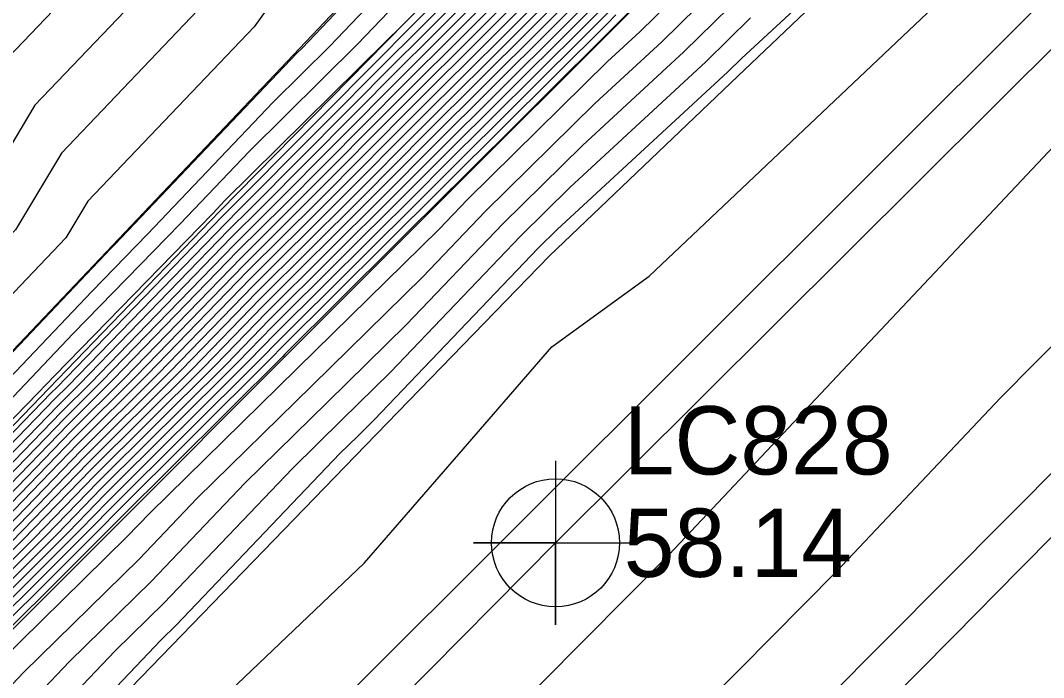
# Model space of a CAD drawing. Extents: x 2188792 to 2191981, y 386090 to 389710.
# Drawn here: x 2190964.68 to 2191002.16, y 388740.24 to 388764.3 of the extents above; entities that cross this region are included whole.
import ezdxf

# ---------------------------------------------------------------- set-up
doc = ezdxf.new("R2010")
doc.units = 0
for name, color, linetype in [('DTM Contours Major', 7, 'Continuous'), ('DTM Contours Minor', 7, 'Continuous'), ('Exist Roads EOP', 7, 'Continuous'), ('Exist Roads EOT', 7, 'Continuous'), ('Exist Roads EOT Cogo Elevation', 7, 'Continuous'), ('Exist Roads EOT Cogo Number', 7, 'Continuous'), ('Exist Roads EOT Cogo Point CELL', 7, 'Continuous'), ('PH Exist DTM Breakline', 7, 'Continuous')]:
    doc.layers.add(name, color=color, linetype=linetype)

msp = doc.modelspace()

# ---------------------------------------------------------------- linework, layer by layer
at = {"layer": 'DTM Contours Major'}
for points in [[(2190937.024, 388700.844), (2190937.399, 388701.635), (2190944.469, 388709.514), (2190946.555, 388711.972), (2190949.092, 388714.961), (2190952.245, 388718.675), (2190963.183, 388729.917), (2190966.263, 388733.358), (2190969.789, 388737.297), (2190977.278, 388744.438), (2190980.417, 388748.054), (2190984.143, 388752.347), (2190987.709, 388754.929), (2190999.031, 388765.653), (2191002.619, 388768.554), (2191005.275, 388770.702), (2191007.32, 388772.355), (2191018.915, 388783.2), (2191020.165, 388784.328), (2191021.223, 388785.281), (2191039.794, 388802.727)], [(2191042.239, 388801.575), (2191023.757, 388781.907), (2191020.201, 388778.295), (2191007.25, 388764.518), (2191003.929, 388761.167), (2190988.443, 388744.746), (2190982.221, 388738.471), (2190969.719, 388726.456), (2190965.939, 388722.901), (2190949.011, 388706.617), (2190945.187, 388703.013), (2190932.424, 388689.18)], [(2190981.635, 388770.258), (2190974.993, 388763.282), (2190974.821, 388763.112), (2190968.135, 388756.089), (2190967.991, 388755.942), (2190961.27, 388748.882), (2190961.155, 388748.763), (2190955.069, 388742.355), (2190954.241, 388741.505), (2190948.833, 388735.825), (2190947.464, 388734.418), (2190942.574, 388729.293), (2190940.59, 388727.176), (2190936.667, 388723.105)], [(2190984.418, 388769.146), (2190978.878, 388763.58), (2190978.301, 388763.007), (2190972.706, 388757.385), (2190972.184, 388756.866), (2190966.42, 388750.92), (2190965.923, 388750.426), (2190960.134, 388744.452), (2190959.662, 388743.982), (2190953.847, 388737.98), (2190953.424, 388737.54), (2190947.587, 388731.516), (2190947.183, 388731.096), (2190946.774, 388730.669), (2190940.544, 388724.209), (2190939.99, 388723.633), (2190933.949, 388717.368)], [(2190992.398, 388768.816), (2190987.373, 388763.885), (2190986.189, 388762.792), (2190981.053, 388757.747), (2190980.013, 388756.659), (2190974.809, 388751.554), (2190969.411, 388746.259), (2190968.579, 388745.387), (2190963.1, 388740.019), (2190962.364, 388739.248), (2190957.412, 388733.958), (2190956.478, 388732.979), (2190951.665, 388727.841), (2190950.608, 388726.692), (2190945.959, 388721.728), (2190944.704, 388720.363), (2190940.223, 388715.574), (2190938.768, 388713.99), (2190934.456, 388709.379)], [(2190984.996, 388767.857), (2190980.908, 388763.75), (2190978.877, 388761.732), (2190974.742, 388757.577), (2190972.759, 388755.607), (2190968.492, 388751.204), (2190966.534, 388749.258), (2190962.241, 388744.827), (2190960.309, 388742.907), (2190955.988, 388738.448), (2190954.188, 388736.575), (2190949.864, 388732.111), (2190948.068, 388730.242), (2190946.244, 388728.344), (2190941.655, 388723.585), (2190939.716, 388721.567), (2190935.279, 388716.966)], [(2190985.573, 388766.567), (2190982.938, 388763.92), (2190979.453, 388760.457), (2190976.778, 388757.769), (2190973.334, 388754.347), (2190970.563, 388751.488), (2190967.145, 388748.091), (2190964.347, 388745.203), (2190960.955, 388741.832), (2190958.13, 388738.916), (2190954.952, 388735.609), (2190952.14, 388732.707), (2190948.952, 388729.388), (2190945.715, 388726.019), (2190942.766, 388722.961), (2190939.443, 388719.502), (2190936.61, 388716.564)], [(2190986.151, 388765.277), (2190984.969, 388764.09), (2190980.03, 388759.182), (2190978.814, 388757.961), (2190973.909, 388753.087), (2190972.634, 388751.772), (2190967.756, 388746.924), (2190966.453, 388745.579), (2190961.602, 388740.757), (2190960.271, 388739.383), (2190955.717, 388734.643), (2190954.417, 388733.302), (2190949.836, 388728.534), (2190945.186, 388723.694), (2190943.878, 388722.338), (2190939.169, 388717.436), (2190937.94, 388716.162), (2190933.175, 388711.202)]]:
    msp.add_lwpolyline(points, dxfattribs=at)
at = {"layer": 'DTM Contours Minor'}
for points in [[(2191119.358, 388870.268), (2191109.799, 388861.543), (2191104.692, 388854.965), (2191091.714, 388842.873), (2191085.098, 388836.109), (2191075.842, 388827.217), (2191067.084, 388818.281), (2191054.529, 388806.191), (2191047.695, 388798.893), (2191037.551, 388788.575), (2191029.965, 388780.502), (2191015.841, 388766.153), (2191010.773, 388760.762), (2191000.586, 388750.484), (2190994.581, 388744.116), (2190979.182, 388728.584), (2190974.399, 388723.988), (2190963.846, 388714.064), (2190956.357, 388706.86), (2190943.217, 388694.474), (2190936.725, 388687.439)], [(2191125.879, 388865.19), (2191114.024, 388854.028), (2191110.135, 388849.732), (2191094.202, 388834.845), (2191088.581, 388829.571), (2191076.2, 388817.689), (2191072.815, 388814.51), (2191055.157, 388797.553), (2191051.214, 388794.333), (2191037.294, 388780.185), (2191034.79, 388778.062), (2191016.701, 388759.74), (2191013.63, 388756.639), (2191001.262, 388744.168), (2190998.901, 388741.784), (2190981.055, 388723.789), (2190977.697, 388720.702), (2190963.618, 388707.26), (2190962.316, 388706.06), (2190944.22, 388688.738), (2190941.246, 388685.935), (2190941.026, 388685.698), (2190937.899, 388682.174), (2190927.868, 388670.864)], [(2190998.494, 388808.568), (2191002.029, 388798.48), (2190997.793, 388793.963), (2190993.486, 388789.372), (2190985.269, 388788.242), (2190983.132, 388785.895), (2190983.577, 388778.408), (2190978.579, 388773.181), (2190973.601, 388767.975), (2190971.424, 388764.93), (2190966.178, 388759.44), (2190964.497, 388756.628), (2190959.087, 388750.961), (2190953.878, 388744.928), (2190947.538, 388746.023), (2190944.697, 388741.16), (2190945.293, 388735.927), (2190939.986, 388729.397), (2190934.459, 388722.68)], [(2191001.088, 388808.795), (2191004.853, 388798.051), (2190999.605, 388792.456), (2190994.27, 388786.768), (2190990.304, 388786.223), (2190986.045, 388781.544), (2190986.254, 388778.034), (2190980.256, 388771.762), (2190974.282, 388765.514), (2190973.244, 388764.063), (2190967.148, 388757.683), (2190966.34, 388756.333), (2190960.17, 388749.869), (2190954.229, 388742.988), (2190952.166, 388743.345), (2190947.534, 388735.415), (2190947.55, 388735.278), (2190947.209, 388734.859), (2190941.348, 388728.716), (2190940.753, 388728.081), (2190935.524, 388722.655)], [(2190996.514, 388806.588), (2190999.205, 388798.908), (2190995.98, 388795.47), (2190992.702, 388791.975), (2190980.233, 388790.261), (2190980.22, 388790.246), (2190980.9, 388778.781), (2190976.902, 388774.6), (2190972.92, 388770.436), (2190969.603, 388765.796), (2190965.208, 388761.197), (2190962.653, 388756.924), (2190958.004, 388752.053), (2190953.527, 388746.868), (2190942.909, 388748.701), (2190941.859, 388746.904), (2190943.037, 388736.576), (2190938.523, 388731.022), (2190933.821, 388725.309)], [(2190970.2, 388804.541), (2190975.472, 388800.276), (2190975.592, 388795.667), (2190976.883, 388790.275), (2190977.711, 388787.785), (2190978.224, 388779.154), (2190975.226, 388776.019), (2190972.24, 388772.897), (2190967.783, 388766.663), (2190964.238, 388762.954), (2190960.809, 388757.219), (2190956.921, 388753.145), (2190953.176, 388748.808), (2190941.034, 388750.904), (2190940.197, 388752.726), (2190934.861, 388750.271), (2190939.386, 388749.46), (2190940.78, 388737.225), (2190937.06, 388732.647)], [(2190984.187, 388769.662), (2190978.601, 388764.05), (2190978.092, 388763.551), (2190978.055, 388763.511), (2190972.167, 388757.702), (2190971.723, 388757.235), (2190965.921, 388751.286), (2190965.314, 388750.648), (2190959.645, 388744.831), (2190958.957, 388744.107), (2190953.331, 388738.33), (2190952.604, 388737.566), (2190947.01, 388731.82), (2190946.252, 388731.025), (2190940.1, 388724.461), (2190940.096, 388724.457), (2190940.062, 388724.42), (2190933.417, 388717.529)], [(2190984.303, 388769.404), (2190978.471, 388763.546), (2190978.186, 388763.262), (2190972.298, 388757.347), (2190972.069, 388757.118), (2190966.006, 388750.863), (2190965.801, 388750.659), (2190959.713, 388744.376), (2190959.533, 388744.197), (2190953.418, 388737.887), (2190953.271, 388737.734), (2190947.132, 388731.397), (2190947.007, 388731.267), (2190946.88, 388731.134), (2190940.321, 388724.334), (2190940.045, 388724.046), (2190933.683, 388717.449)], [(2190984.534, 388768.888), (2190979.284, 388763.614), (2190978.416, 388762.752), (2190973.113, 388757.423), (2190972.299, 388756.614), (2190966.835, 388750.977), (2190966.046, 388750.192), (2190960.555, 388744.527), (2190959.791, 388743.767), (2190954.275, 388738.074), (2190953.577, 388737.347), (2190948.042, 388731.635), (2190947.36, 388730.925), (2190946.668, 388730.204), (2190940.766, 388724.084), (2190939.936, 388723.22), (2190934.215, 388717.288)], [(2190935.876, 388702.275), (2190938.009, 388706.782), (2190939.356, 388708.282), (2190944.604, 388714.465), (2190946.976, 388717.26), (2190950.674, 388721.282), (2190950.79, 388721.406), (2190956.77, 388727.906), (2190957.075, 388728.231), (2190963.319, 388734.779), (2190963.727, 388735.214), (2190969.831, 388741.615), (2190970.383, 388742.156), (2190976.384, 388748.443), (2190977.023, 388749.07), (2190977.639, 388749.674), (2190983.648, 388755.958), (2190984.344, 388756.641), (2190990.596, 388762.419), (2190991.108, 388762.92), (2190997.597, 388768.906)], [(2190990.836, 388768.441), (2190986.613, 388764.245), (2190986.593, 388764.225), (2190980.491, 388758.162), (2190980.443, 388758.114), (2190974.369, 388752.079), (2190974.292, 388751.999), (2190968.245, 388745.99), (2190968.139, 388745.88), (2190962.119, 388739.897), (2190961.984, 388739.758), (2190956.328, 388733.871), (2190956.238, 388733.778), (2190950.543, 388727.851), (2190945.299, 388722.393), (2190944.781, 388721.839), (2190944.763, 388721.82), (2190939.143, 388715.813), (2190938.931, 388715.583), (2190933.474, 388709.748)], [(2190984.649, 388768.63), (2190979.69, 388763.648), (2190978.531, 388762.497), (2190973.52, 388757.462), (2190972.414, 388756.363), (2190967.249, 388751.033), (2190966.168, 388749.959), (2190960.977, 388744.602), (2190959.921, 388743.552), (2190954.703, 388738.167), (2190953.73, 388737.154), (2190948.498, 388731.754), (2190947.537, 388730.754), (2190946.562, 388729.739), (2190940.988, 388723.959), (2190939.881, 388722.807), (2190934.481, 388717.207)], [(2190980.454, 388768.022), (2190976.013, 388763.358), (2190973.936, 388761.309), (2190969.331, 388756.471), (2190967.301, 388754.39), (2190962.618, 388749.47), (2190960.652, 388747.452), (2190956.365, 388742.939), (2190953.938, 388740.447), (2190950.09, 388736.406), (2190947.312, 388733.552), (2190943.8, 388729.871), (2190940.426, 388726.271), (2190937.81, 388723.556), (2190933.707, 388719.164)], [(2190984.765, 388768.372), (2190980.096, 388763.682), (2190978.647, 388762.242), (2190973.927, 388757.5), (2190972.529, 388756.111), (2190967.663, 388751.09), (2190966.29, 388749.725), (2190961.398, 388744.677), (2190960.05, 388743.337), (2190955.132, 388738.261), (2190953.883, 388736.961), (2190948.953, 388731.873), (2190947.714, 388730.583), (2190946.456, 388729.274), (2190941.21, 388723.835), (2190939.826, 388722.394), (2190934.747, 388717.127)], [(2190984.88, 388768.115), (2190980.502, 388763.716), (2190978.762, 388761.987), (2190974.335, 388757.539), (2190972.644, 388755.859), (2190968.078, 388751.147), (2190966.412, 388749.492), (2190961.819, 388744.752), (2190960.179, 388743.122), (2190955.56, 388738.354), (2190954.035, 388736.768), (2190949.408, 388731.992), (2190947.891, 388730.413), (2190946.35, 388728.809), (2190941.433, 388723.71), (2190939.771, 388721.981), (2190935.013, 388717.047)], [(2190992.076, 388767.342), (2190988.178, 388763.519), (2190985.728, 388761.255), (2190981.702, 388757.3), (2190979.419, 388754.913), (2190975.362, 388750.933), (2190971.154, 388746.805), (2190969.03, 388744.579), (2190964.782, 388740.418), (2190962.705, 388738.239), (2190958.889, 388734.163), (2190956.627, 388731.792), (2190952.941, 388727.857), (2190950.653, 388725.37), (2190947.138, 388721.616), (2190944.646, 388718.906), (2190941.304, 388715.334), (2190938.604, 388712.397), (2190935.438, 388709.011)], [(2190985.111, 388767.599), (2190981.314, 388763.784), (2190978.992, 388761.477), (2190975.149, 388757.615), (2190972.874, 388755.355), (2190968.906, 388751.261), (2190966.656, 388749.025), (2190962.662, 388744.903), (2190960.438, 388742.692), (2190956.416, 388738.541), (2190954.341, 388736.382), (2190950.319, 388732.23), (2190948.244, 388730.071), (2190946.138, 388727.879), (2190941.877, 388723.46), (2190939.662, 388721.154), (2190935.546, 388716.886)], [(2190985.227, 388767.341), (2190981.72, 388763.818), (2190979.108, 388761.222), (2190975.556, 388757.654), (2190972.989, 388755.103), (2190969.32, 388751.317), (2190966.779, 388748.792), (2190963.083, 388744.978), (2190960.567, 388742.477), (2190956.845, 388738.635), (2190954.494, 388736.188), (2190950.774, 388732.349), (2190948.421, 388729.9), (2190946.033, 388727.414), (2190942.1, 388723.336), (2190939.607, 388720.741), (2190935.812, 388716.805)], [(2190985.342, 388767.083), (2190982.126, 388763.852), (2190979.223, 388760.967), (2190975.964, 388757.692), (2190973.104, 388754.851), (2190969.735, 388751.374), (2190966.901, 388748.558), (2190963.504, 388745.053), (2190960.697, 388742.262), (2190957.273, 388738.728), (2190954.647, 388735.995), (2190951.23, 388732.468), (2190948.598, 388729.73), (2190945.927, 388726.949), (2190942.322, 388723.211), (2190939.552, 388720.328), (2190936.078, 388716.725)], [(2190985.458, 388766.825), (2190982.532, 388763.886), (2190979.338, 388760.712), (2190976.371, 388757.731), (2190973.219, 388754.599), (2190970.149, 388751.431), (2190967.023, 388748.325), (2190963.926, 388745.128), (2190960.826, 388742.047), (2190957.701, 388738.822), (2190954.8, 388735.802), (2190951.685, 388732.587), (2190948.775, 388729.559), (2190945.821, 388726.484), (2190942.544, 388723.086), (2190939.497, 388719.915), (2190936.344, 388716.644)], [(2190985.689, 388766.309), (2190983.344, 388763.954), (2190979.569, 388760.202), (2190977.185, 388757.807), (2190973.449, 388754.095), (2190970.977, 388751.545), (2190967.267, 388747.858), (2190964.768, 388745.279), (2190961.085, 388741.617), (2190958.558, 388739.009), (2190955.105, 388735.416), (2190952.595, 388732.826), (2190949.129, 388729.217), (2190945.609, 388725.554), (2190942.989, 388722.837), (2190939.388, 388719.089), (2190936.876, 388716.484)], [(2190985.92, 388765.793), (2190984.157, 388764.022), (2190979.799, 388759.692), (2190978, 388757.884), (2190973.679, 388753.591), (2190971.806, 388751.658), (2190967.512, 388747.391), (2190965.611, 388745.429), (2190961.343, 388741.187), (2190959.414, 388739.196), (2190955.411, 388735.03), (2190953.506, 388733.064), (2190949.482, 388728.876), (2190945.397, 388724.624), (2190943.433, 388722.587), (2190939.278, 388718.263), (2190937.408, 388716.323), (2190933.186, 388711.928)], [(2190979.273, 388765.786), (2190977.034, 388763.435), (2190973.052, 388759.505), (2190970.527, 388756.853), (2190966.611, 388752.838), (2190963.966, 388750.059), (2190960.148, 388746.142), (2190957.661, 388743.523), (2190953.635, 388739.388), (2190951.347, 388736.986), (2190947.161, 388732.686), (2190945.026, 388730.448), (2190940.263, 388725.366), (2190938.953, 388724.006), (2190933.408, 388718.071)], [(2190991.753, 388765.868), (2190988.984, 388763.152), (2190985.267, 388759.717), (2190982.351, 388756.853), (2190978.826, 388753.167), (2190975.916, 388750.312), (2190972.897, 388747.351), (2190969.481, 388743.771), (2190966.465, 388740.817), (2190963.046, 388737.231), (2190960.366, 388734.368), (2190956.776, 388730.605), (2190954.217, 388727.873), (2190950.699, 388724.049), (2190948.317, 388721.505), (2190944.587, 388717.449), (2190942.384, 388715.095), (2190938.441, 388710.804), (2190936.42, 388708.643)], [(2190985.804, 388766.051), (2190983.751, 388763.988), (2190979.684, 388759.947), (2190977.593, 388757.846), (2190973.564, 388753.843), (2190971.392, 388751.601), (2190967.39, 388747.624), (2190965.19, 388745.354), (2190961.214, 388741.402), (2190958.986, 388739.103), (2190955.258, 388735.223), (2190953.051, 388732.945), (2190949.306, 388729.046), (2190945.503, 388725.089), (2190943.211, 388722.712), (2190939.333, 388718.676), (2190937.142, 388716.403)], [(2190986.035, 388765.535), (2190984.563, 388764.056), (2190979.915, 388759.437), (2190978.407, 388757.923), (2190973.794, 388753.339), (2190972.22, 388751.715), (2190967.634, 388747.157), (2190966.032, 388745.504), (2190961.473, 388740.972), (2190959.843, 388739.29), (2190955.564, 388734.836), (2190953.961, 388733.183), (2190949.659, 388728.705), (2190945.292, 388724.159), (2190943.655, 388722.462), (2190939.224, 388717.849), (2190937.674, 388716.242), (2190933.18, 388711.565)], [(2190986.266, 388765.019), (2190985.375, 388764.123), (2190980.145, 388758.927), (2190979.222, 388757.999), (2190974.024, 388752.835), (2190973.049, 388751.829), (2190967.878, 388746.69), (2190966.875, 388745.655), (2190961.731, 388740.542), (2190960.699, 388739.477), (2190955.869, 388734.45), (2190954.872, 388733.421), (2190950.013, 388728.363), (2190945.08, 388723.229), (2190944.1, 388722.213), (2190939.114, 388717.023), (2190938.206, 388716.082), (2190933.169, 388710.839)], [(2190986.382, 388764.761), (2190985.781, 388764.157), (2190980.26, 388758.672), (2190979.629, 388758.038), (2190974.139, 388752.583), (2190973.463, 388751.885), (2190968.001, 388746.457), (2190967.296, 388745.73), (2190961.861, 388740.327), (2190961.128, 388739.57), (2190956.022, 388734.257), (2190955.327, 388733.54), (2190950.19, 388728.193), (2190944.974, 388722.764), (2190944.322, 388722.088), (2190939.059, 388716.61), (2190938.472, 388716.001), (2190933.164, 388710.476)], [(2190986.497, 388764.503), (2190986.187, 388764.191), (2190980.376, 388758.417), (2190980.036, 388758.076), (2190974.254, 388752.331), (2190973.877, 388751.942), (2190968.123, 388746.223), (2190967.717, 388745.805), (2190961.99, 388740.112), (2190961.556, 388739.664), (2190956.175, 388734.064), (2190955.783, 388733.659), (2190950.367, 388728.022), (2190944.868, 388722.299), (2190944.545, 388721.963), (2190939.004, 388716.197), (2190938.738, 388715.921), (2190933.158, 388710.113)], [(2190935.775, 388705.92), (2190937.402, 388708.274), (2190938.278, 388709.211), (2190943.465, 388714.855), (2190944.528, 388715.992), (2190949.496, 388721.394), (2190950.744, 388722.727), (2190955.494, 388727.89), (2190956.925, 388729.418), (2190961.842, 388734.573), (2190963.387, 388736.223), (2190968.148, 388741.216), (2190969.932, 388742.964), (2190974.64, 388747.897), (2190976.469, 388749.691), (2190978.232, 388751.421), (2190983, 388756.405), (2190984.805, 388758.179), (2190989.79, 388762.785), (2190991.43, 388764.394)]]:
    msp.add_lwpolyline(points, dxfattribs=at)
at = {"layer": 'Exist Roads EOP'}
msp.add_lwpolyline([(2191117.249, 388879.058), (2191079.828, 388842.231), (2191041.78, 388804.717), (2191005.521, 388768.388), (2190968.813, 388731.779), (2190932.611, 388694.747), (2190897.463, 388657.367), (2190862.115, 388618.542), (2190828.092, 388579.337), (2190795.886, 388540.624), (2190765.721, 388503.072), (2190733.106, 388461.208), (2190701.312, 388418.791), (2190672.539, 388379.484), (2190643.174, 388339.162), (2190612.645, 388296.995), (2190582.398, 388254.562), (2190551.22, 388211.33), (2190519.268, 388166.971), (2190488.249, 388123.952), (2190458.501, 388082.405), (2190428.971, 388041.571), (2190398.227, 387998.986)], dxfattribs=at)
at = {"layer": 'Exist Roads EOT'}
for points in [[(2190415.064, 388019.09), (2190445.56, 388061.245), (2190473.487, 388100.115), (2190503.229, 388141.605), (2190533.333, 388183.744), (2190563.731, 388225.945), (2190594.017, 388268.083), (2190624.176, 388310.153), (2190656.565, 388354.896), (2190687.512, 388397.436), (2190719.557, 388440.71), (2190751.07, 388481.79), (2190777.618, 388515.751), (2190809.207, 388554.646), (2190841.125, 388592.518), (2190874.304, 388630.266), (2190909.444, 388668.428), (2190945.996, 388706.518), (2190984.282, 388745.174), (2191021.668, 388782.38), (2191059.687, 388820.174), (2191097.04, 388857.128), (2191110.466, 388870.43)], [(2190408.016, 387990.619), (2190439.107, 388033.638), (2190467.847, 388074.164), (2190498.203, 388115.837), (2190529, 388158.896), (2190561.283, 388203.581), (2190592.611, 388247.356), (2190622.811, 388289.51), (2190652.954, 388330.977), (2190681.755, 388370.469), (2190711.272, 388410.904), (2190743.801, 388454.121), (2190774.93, 388494.241), (2190804.861, 388531.697), (2190837.827, 388571.618), (2190870.748, 388609.702), (2190906.526, 388649.037), (2190941.177, 388685.637), (2190977.299, 388722.46), (2191013.038, 388758.347), (2191050.74, 388795.921), (2191087.875, 388832.598), (2191125.862, 388870.149)]]:
    msp.add_lwpolyline(points, dxfattribs=at)
at = {"layer": 'Exist Roads EOT Cogo Point CELL'}
msp.add_lwpolyline([(2190984.282, 388748.174), (2190984.282, 388742.174), (2190984.282, 388745.174), (2190981.282, 388745.174), (2190987.282, 388745.174)], dxfattribs=at)
msp.add_circle((2190984.282, 388745.174), 2.344, dxfattribs=at)
at = {"layer": 'PH Exist DTM Breakline'}
for points in [[(2191075.323, 388864.626), (2191068.3, 388857.757), (2191061.276, 388850.887), (2191054.253, 388844.017), (2191047.23, 388837.148), (2191040.206, 388830.278), (2191033.695, 388823.769), (2191027.184, 388817.26), (2191020.673, 388810.75), (2191014.162, 388804.241), (2191007.775, 388797.607), (2191001.389, 388790.973), (2190995.002, 388784.339), (2190988.615, 388777.705), (2190981.758, 388770.49), (2190974.901, 388763.275), (2190968.044, 388756.06), (2190961.186, 388748.845), (2190954.398, 388742.053), (2190947.611, 388735.261), (2190940.823, 388728.469), (2190934.557, 388722.274), (2190928.291, 388716.079), (2190923.576, 388711.769)], [(2191076.519, 388862.675), (2191069.835, 388856.371), (2191063.151, 388850.066), (2191056.189, 388843.072), (2191049.226, 388836.077), (2191042.264, 388829.082), (2191035.302, 388822.087), (2191028.339, 388815.092), (2191021.377, 388808.098), (2191015.121, 388801.598), (2191008.866, 388795.099), (2191002.61, 388788.6), (2190996.355, 388782.101), (2190990.261, 388775.905), (2190984.166, 388769.709), (2190978.072, 388763.513), (2190971.978, 388757.317), (2190965.715, 388750.823), (2190959.453, 388744.33), (2190953.19, 388737.837), (2190946.927, 388731.343), (2190940.1, 388724.458), (2190933.272, 388717.573)], [(2190934.113, 388704.472), (2190938.153, 388707.993), (2190944.474, 388714.632), (2190950.794, 388721.271), (2190957.115, 388727.91), (2190963.85, 388734.852), (2190970.585, 388741.794), (2190977.32, 388748.736), (2190984.055, 388755.679), (2190990.961, 388762.253), (2190997.868, 388768.827), (2191004.775, 388775.401), (2191011.681, 388781.975), (2191018.134, 388788.391), (2191024.588, 388794.807), (2191031.041, 388801.223), (2191037.494, 388807.639)], [(2191030.434, 388806.767), (2191024.115, 388800.702), (2191017.797, 388794.637), (2191011.478, 388788.572), (2191005.16, 388782.507), (2190998.841, 388776.442), (2190992.731, 388770.335), (2190986.62, 388764.228), (2190980.51, 388758.121), (2190974.399, 388752.014), (2190968.288, 388745.907), (2190962.178, 388739.8), (2190956.373, 388733.813), (2190950.568, 388727.827), (2190944.764, 388721.84), (2190938.959, 388715.854), (2190933.154, 388709.868)]]:
    msp.add_lwpolyline(points, dxfattribs=at)

# ---------------------------------------------------------------- texts
at = {"layer": 'Exist Roads EOT Cogo Elevation'}
msp.add_text('58.14', height=2.5, dxfattribs=at).set_placement((2190986.782, 388743.924))
at = {"layer": 'Exist Roads EOT Cogo Number'}
msp.add_text('LC828', height=2.5, dxfattribs=at).set_placement((2190986.782, 388747.674))

doc.saveas('drawing.dxf')
